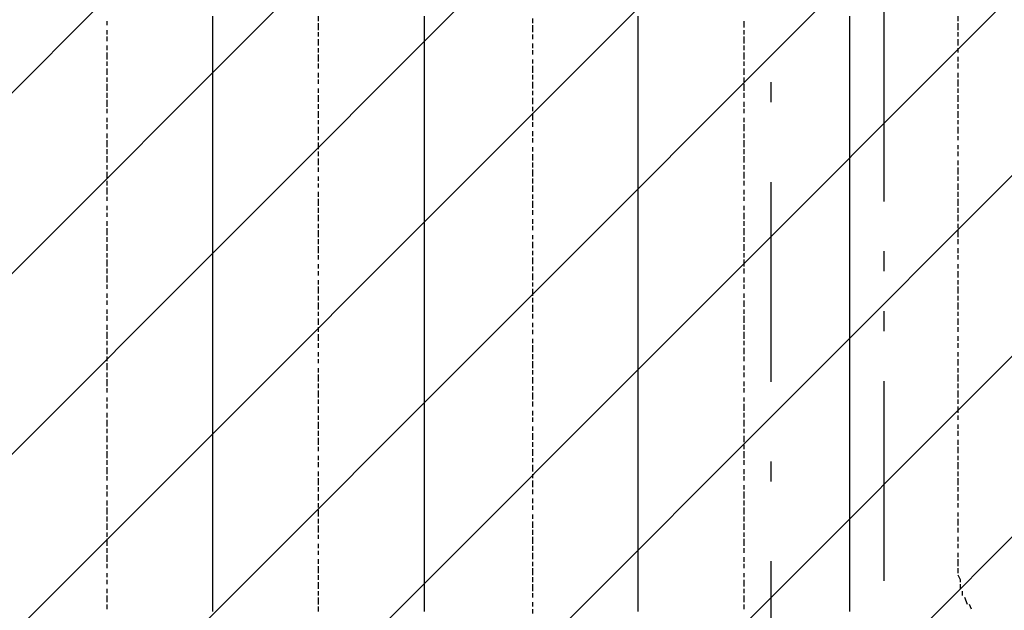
# Model space of a CAD drawing. Extents: x 997 to 109698, y 921 to 94021.
# Tile 594 of 656: x 25072 to 26924, y 52842 to 53951. Entities that reach past the tile are written whole.
import ezdxf

# ---------------------------------------------------------------- set-up
doc = ezdxf.new("R2010")
doc.units = 0
doc.header["$MEASUREMENT"] = 0
for name, color, linetype in [('12', 7, 'CONTINUOUS'), ('28', 7, 'CONTINUOUS'), ('40', 7, 'CONTINUOUS')]:
    doc.layers.add(name, color=color, linetype=linetype)

msp = doc.modelspace()

# ---------------------------------------------------------------- linework, layer by layer
at = {"layer": '12', "color": 1}
for p, q in [((25236.630503, 53940.563401), (25236.630503, 53948.563401)), ((25634.630503, 53948.563401), (25634.630503, 53957.563401)), ((25634.630503, 53931.563401), (25634.630503, 53944.563401)), ((26037.630503, 53944.563401), (26037.630503, 53953.563401)), ((26434.630503, 53936.563401), (26434.630503, 53948.563401)), ((26837.630503, 53948.563401), (26837.630503, 53957.563401)), ((26837.630503, 53931.563401), (26837.630503, 53944.563401)), ((25236.630503, 53923.563401), (25236.630503, 53931.563401)), ((25634.630503, 53919.563401), (25634.630503, 53927.563401)), ((26037.630503, 53927.563401), (26037.630503, 53940.563401)), ((26037.630503, 53914.563401), (26037.630503, 53923.563401)), ((26434.630503, 53923.563401), (26434.630503, 53931.563401)), ((26837.630503, 53919.563401), (26837.630503, 53927.563401)), ((25236.630503, 53910.563401), (25236.630503, 53919.563401)), ((25634.630503, 53902.563401), (25634.630503, 53914.563401)), ((26037.630503, 53897.563401), (26037.630503, 53906.563401)), ((26434.630503, 53906.563401), (26434.630503, 53919.563401)), ((26837.630503, 53902.563401), (26837.630503, 53914.563401)), ((25236.630503, 53893.563401), (25236.630503, 53902.563401)), ((25236.630503, 53876.563401), (25236.630503, 53889.563401)), ((25634.630503, 53889.563401), (25634.630503, 53897.563401)), ((26037.630503, 53885.563401), (26037.630503, 53893.563401)), ((26434.630503, 53893.563401), (26434.630503, 53902.563401)), ((26434.630503, 53876.563401), (26434.630503, 53889.563401)), ((26837.630503, 53889.563401), (26837.630503, 53897.563401)), ((25236.630503, 53864.563401), (25236.630503, 53872.563401)), ((25634.630503, 53872.563401), (25634.630503, 53885.563401)), ((25634.630503, 53859.563401), (25634.630503, 53868.563401)), ((26037.630503, 53868.563401), (26037.630503, 53876.563401)), ((26434.630503, 53864.563401), (26434.630503, 53872.563401)), ((26837.630503, 53872.563401), (26837.630503, 53881.563401)), ((26837.630503, 53859.563401), (26837.630503, 53868.563401)), ((25236.630503, 53847.563401), (25236.630503, 53859.563401)), ((25634.630503, 53842.563401), (25634.630503, 53851.563401)), ((26037.630503, 53851.563401), (26037.630503, 53864.563401)), ((26434.630503, 53847.563401), (26434.630503, 53859.563401)), ((26837.630503, 53842.563401), (26837.630503, 53851.563401)), ((25236.630503, 53834.563401), (25236.630503, 53842.563401)), ((25236.630503, 53817.563401), (25236.630503, 53830.563401)), ((25634.630503, 53830.563401), (25634.630503, 53838.563401)), ((26037.630503, 53838.563401), (26037.630503, 53847.563401)), ((26037.630503, 53821.563401), (26037.630503, 53834.563401)), ((26434.630503, 53834.563401), (26434.630503, 53842.563401)), ((26434.630503, 53817.563401), (26434.630503, 53830.563401)), ((26837.630503, 53825.563401), (26837.630503, 53838.563401)), ((25236.630503, 53804.563401), (25236.630503, 53813.563401)), ((25634.630503, 53813.563401), (25634.630503, 53821.563401)), ((26037.630503, 53809.563401), (26037.630503, 53817.563401)), ((26434.630503, 53804.563401), (26434.630503, 53813.563401)), ((26837.630503, 53813.563401), (26837.630503, 53821.563401)), ((25236.630503, 53787.563401), (25236.630503, 53800.563401)), ((25634.630503, 53796.563401), (25634.630503, 53809.563401)), ((26037.630503, 53792.563401), (26037.630503, 53804.563401)), ((26434.630503, 53787.563401), (26434.630503, 53796.563401)), ((26837.630503, 53796.563401), (26837.630503, 53809.563401)), ((25236.630503, 53775.563401), (25236.630503, 53783.563401)), ((25634.630503, 53783.563401), (25634.630503, 53792.563401)), ((25634.630503, 53766.563401), (25634.630503, 53779.563401)), ((26037.630503, 53779.563401), (26037.630503, 53787.563401)), ((26037.630503, 53762.563401), (26037.630503, 53775.563401)), ((26434.630503, 53775.563401), (26434.630503, 53783.563401)), ((26837.630503, 53783.563401), (26837.630503, 53792.563401)), ((26837.630503, 53766.563401), (26837.630503, 53779.563401)), ((25236.630503, 53758.563401), (25236.630503, 53766.563401)), ((25634.630503, 53754.563401), (25634.630503, 53762.563401)), ((26037.630503, 53749.563401), (26037.630503, 53758.563401)), ((26434.630503, 53758.563401), (26434.630503, 53766.563401)), ((26837.630503, 53754.563401), (26837.630503, 53762.563401)), ((25236.630503, 53745.563401), (25236.630503, 53754.563401)), ((25634.630503, 53737.563401), (25634.630503, 53749.563401)), ((26037.630503, 53732.563401), (26037.630503, 53741.563401)), ((26434.630503, 53741.563401), (26434.630503, 53754.563401)), ((26837.630503, 53737.563401), (26837.630503, 53749.563401)), ((25236.630503, 53728.563401), (25236.630503, 53737.563401)), ((25236.630503, 53711.563401), (25236.630503, 53724.563401)), ((25634.630503, 53724.563401), (25634.630503, 53732.563401)), ((25634.630503, 53707.563401), (25634.630503, 53720.563401)), ((26037.630503, 53720.563401), (26037.630503, 53728.563401)), ((26434.630503, 53728.563401), (26434.630503, 53737.563401)), ((26434.630503, 53711.563401), (26434.630503, 53724.563401)), ((26837.630503, 53724.563401), (26837.630503, 53732.563401)), ((25236.630503, 53698.563401), (25236.630503, 53707.563401)), ((25634.630503, 53694.563401), (25634.630503, 53703.563401)), ((26037.630503, 53703.563401), (26037.630503, 53711.563401)), ((26434.630503, 53698.563401), (26434.630503, 53707.563401)), ((26837.630503, 53707.563401), (26837.630503, 53715.563401)), ((26837.630503, 53694.563401), (26837.630503, 53703.563401)), ((25236.630503, 53682.563401), (25236.630503, 53694.563401)), ((25634.630503, 53677.563401), (25634.630503, 53690.563401)), ((26037.630503, 53686.563401), (26037.630503, 53698.563401)), ((26037.630503, 53673.563401), (26037.630503, 53682.563401)), ((26434.630503, 53682.563401), (26434.630503, 53694.563401)), ((26837.630503, 53677.563401), (26837.630503, 53686.563401)), ((25236.630503, 53669.563401), (25236.630503, 53677.563401)), ((25236.630503, 53652.563401), (25236.630503, 53665.563401)), ((25634.630503, 53665.563401), (25634.630503, 53673.563401)), ((26037.630503, 53656.563401), (26037.630503, 53669.563401)), ((26434.630503, 53669.563401), (26434.630503, 53677.563401)), ((26434.630503, 53652.563401), (26434.630503, 53665.563401)), ((26837.630503, 53660.563401), (26837.630503, 53673.563401)), ((25236.630503, 53639.563401), (25236.630503, 53648.563401)), ((25634.630503, 53648.563401), (25634.630503, 53656.563401)), ((26037.630503, 53643.563401), (26037.630503, 53652.563401)), ((26434.630503, 53639.563401), (26434.630503, 53648.563401)), ((26837.630503, 53648.563401), (26837.630503, 53656.563401)), ((25236.630503, 53622.563401), (25236.630503, 53635.563401)), ((25634.630503, 53635.563401), (25634.630503, 53643.563401)), ((25634.630503, 53618.563401), (25634.630503, 53627.563401)), ((26037.630503, 53627.563401), (26037.630503, 53639.563401)), ((26434.630503, 53622.563401), (26434.630503, 53631.563401)), ((26837.630503, 53631.563401), (26837.630503, 53643.563401)), ((26837.630503, 53618.563401), (26837.630503, 53627.563401)), ((25236.630503, 53610.563401), (25236.630503, 53618.563401)), ((25634.630503, 53601.563401), (25634.630503, 53614.563401)), ((26037.630503, 53614.563401), (26037.630503, 53622.563401)), ((26037.630503, 53597.563401), (26037.630503, 53610.563401)), ((26434.630503, 53610.563401), (26434.630503, 53618.563401)), ((26837.630503, 53601.563401), (26837.630503, 53614.563401)), ((25236.630503, 53593.563401), (25236.630503, 53601.563401)), ((25634.630503, 53588.563401), (25634.630503, 53597.563401)), ((26037.630503, 53584.563401), (26037.630503, 53593.563401)), ((26434.630503, 53593.563401), (26434.630503, 53601.563401)), ((26837.630503, 53588.563401), (26837.630503, 53597.563401)), ((25236.630503, 53580.563401), (25236.630503, 53588.563401)), ((25236.630503, 53563.563401), (25236.630503, 53572.563401)), ((25634.630503, 53572.563401), (25634.630503, 53584.563401)), ((26037.630503, 53567.563401), (26037.630503, 53576.563401)), ((26434.630503, 53576.563401), (26434.630503, 53588.563401)), ((26434.630503, 53563.563401), (26434.630503, 53572.563401)), ((26837.630503, 53572.563401), (26837.630503, 53584.563401)), ((25236.630503, 53546.563401), (25236.630503, 53559.563401)), ((25634.630503, 53559.563401), (25634.630503, 53567.563401)), ((25634.630503, 53542.563401), (25634.630503, 53555.563401)), ((26037.630503, 53555.563401), (26037.630503, 53563.563401)), ((26434.630503, 53546.563401), (26434.630503, 53559.563401)), ((26837.630503, 53559.563401), (26837.630503, 53567.563401)), ((26837.630503, 53542.563401), (26837.630503, 53555.563401)), ((25236.630503, 53533.563401), (25236.630503, 53542.563401)), ((25634.630503, 53529.563401), (25634.630503, 53538.563401)), ((26037.630503, 53538.563401), (26037.630503, 53546.563401)), ((26434.630503, 53533.563401), (26434.630503, 53542.563401)), ((26837.630503, 53529.563401), (26837.630503, 53538.563401)), ((25236.630503, 53516.563401), (25236.630503, 53529.563401)), ((25634.630503, 53512.563401), (25634.630503, 53525.563401)), ((26037.630503, 53521.563401), (26037.630503, 53533.563401)), ((26037.630503, 53508.563401), (26037.630503, 53516.563401)), ((26434.630503, 53516.563401), (26434.630503, 53529.563401)), ((26837.630503, 53512.563401), (26837.630503, 53521.563401)), ((25236.630503, 53504.563401), (25236.630503, 53512.563401)), ((25236.630503, 53487.563401), (25236.630503, 53500.563401)), ((25634.630503, 53500.563401), (25634.630503, 53508.563401)), ((26037.630503, 53491.563401), (26037.630503, 53504.563401)), ((26434.630503, 53504.563401), (26434.630503, 53512.563401)), ((26434.630503, 53487.563401), (26434.630503, 53500.563401)), ((26837.630503, 53500.563401), (26837.630503, 53508.563401)), ((25236.630503, 53474.563401), (25236.630503, 53483.563401)), ((25634.630503, 53483.563401), (25634.630503, 53491.563401)), ((25634.630503, 53470.563401), (25634.630503, 53478.563401)), ((26037.630503, 53478.563401), (26037.630503, 53487.563401)), ((26434.630503, 53474.563401), (26434.630503, 53483.563401)), ((26837.630503, 53483.563401), (26837.630503, 53491.563401)), ((26837.630503, 53466.563401), (26837.630503, 53478.563401)), ((25236.630503, 53457.563401), (25236.630503, 53470.563401)), ((25634.630503, 53453.563401), (25634.630503, 53461.563401)), ((26037.630503, 53461.563401), (26037.630503, 53474.563401)), ((26434.630503, 53457.563401), (26434.630503, 53466.563401)), ((26837.630503, 53453.563401), (26837.630503, 53461.563401)), ((25236.630503, 53445.563401), (25236.630503, 53453.563401)), ((25634.630503, 53436.563401), (25634.630503, 53449.563401)), ((26037.630503, 53449.563401), (26037.630503, 53457.563401)), ((26037.630503, 53432.563401), (26037.630503, 53445.563401)), ((26434.630503, 53445.563401), (26434.630503, 53453.563401)), ((26837.630503, 53436.563401), (26837.630503, 53449.563401)), ((25236.630503, 53428.563401), (25236.630503, 53436.563401)), ((25236.630503, 53415.563401), (25236.630503, 53423.563401)), ((25634.630503, 53423.563401), (25634.630503, 53432.563401)), ((26037.630503, 53419.563401), (26037.630503, 53428.563401)), ((26434.630503, 53428.563401), (26434.630503, 53436.563401)), ((26434.630503, 53411.563401), (26434.630503, 53423.563401)), ((26837.630503, 53423.563401), (26837.630503, 53432.563401)), ((25236.630503, 53398.563401), (25236.630503, 53406.563401)), ((25634.630503, 53406.563401), (25634.630503, 53419.563401)), ((26037.630503, 53402.563401), (26037.630503, 53415.563401)), ((26434.630503, 53398.563401), (26434.630503, 53406.563401)), ((26837.630503, 53406.563401), (26837.630503, 53419.563401)), ((25236.630503, 53385.563401), (25236.630503, 53394.563401)), ((25634.630503, 53394.563401), (25634.630503, 53402.563401)), ((25634.630503, 53377.563401), (25634.630503, 53389.563401)), ((26037.630503, 53389.563401), (26037.630503, 53398.563401)), ((26434.630503, 53381.563401), (26434.630503, 53394.563401)), ((26837.630503, 53394.563401), (26837.630503, 53402.563401)), ((26837.630503, 53377.563401), (26837.630503, 53389.563401)), ((25236.630503, 53368.563401), (25236.630503, 53377.563401)), ((25634.630503, 53364.563401), (25634.630503, 53373.563401)), ((26037.630503, 53373.563401), (26037.630503, 53381.563401)), ((26037.630503, 53360.563401), (26037.630503, 53368.563401)), ((26434.630503, 53368.563401), (26434.630503, 53377.563401)), ((26837.630503, 53364.563401), (26837.630503, 53373.563401)), ((25236.630503, 53351.563401), (25236.630503, 53364.563401)), ((25634.630503, 53347.563401), (25634.630503, 53360.563401)), ((26037.630503, 53343.563401), (26037.630503, 53351.563401)), ((26434.630503, 53351.563401), (26434.630503, 53364.563401)), ((26837.630503, 53347.563401), (26837.630503, 53356.563401)), ((25236.630503, 53339.563401), (25236.630503, 53347.563401)), ((25236.630503, 53322.563401), (25236.630503, 53334.563401)), ((25634.630503, 53334.563401), (25634.630503, 53343.563401)), ((26037.630503, 53326.563401), (26037.630503, 53339.563401)), ((26434.630503, 53339.563401), (26434.630503, 53347.563401)), ((26434.630503, 53322.563401), (26434.630503, 53334.563401)), ((26837.630503, 53334.563401), (26837.630503, 53343.563401)), ((25236.630503, 53309.563401), (25236.630503, 53318.563401)), ((25634.630503, 53318.563401), (25634.630503, 53326.563401)), ((25634.630503, 53305.563401), (25634.630503, 53313.563401)), ((26037.630503, 53313.563401), (26037.630503, 53322.563401)), ((26434.630503, 53309.563401), (26434.630503, 53318.563401)), ((26837.630503, 53318.563401), (26837.630503, 53326.563401)), ((26837.630503, 53301.563401), (26837.630503, 53313.563401)), ((25236.630503, 53292.563401), (25236.630503, 53305.563401)), ((25634.630503, 53288.563401), (25634.630503, 53296.563401)), ((26037.630503, 53296.563401), (26037.630503, 53309.563401)), ((26434.630503, 53292.563401), (26434.630503, 53301.563401)), ((26837.630503, 53288.563401), (26837.630503, 53296.563401)), ((25236.630503, 53279.563401), (25236.630503, 53288.563401)), ((25236.630503, 53262.563401), (25236.630503, 53275.563401)), ((25634.630503, 53271.563401), (25634.630503, 53284.563401)), ((26037.630503, 53284.563401), (26037.630503, 53292.563401)), ((26037.630503, 53267.563401), (26037.630503, 53279.563401)), ((26434.630503, 53279.563401), (26434.630503, 53288.563401)), ((26837.630503, 53271.563401), (26837.630503, 53284.563401)), ((25236.630503, 53250.563401), (25236.630503, 53258.563401)), ((25634.630503, 53258.563401), (25634.630503, 53267.563401)), ((26037.630503, 53254.563401), (26037.630503, 53262.563401)), ((26434.630503, 53262.563401), (26434.630503, 53271.563401)), ((26434.630503, 53250.563401), (26434.630503, 53258.563401)), ((26837.630503, 53258.563401), (26837.630503, 53267.563401)), ((25236.630503, 53233.563401), (25236.630503, 53241.563401)), ((25634.630503, 53241.563401), (25634.630503, 53254.563401)), ((26037.630503, 53237.563401), (26037.630503, 53250.563401)), ((26434.630503, 53233.563401), (26434.630503, 53241.563401)), ((26837.630503, 53241.563401), (26837.630503, 53254.563401)), ((25236.630503, 53220.563401), (25236.630503, 53229.563401)), ((25634.630503, 53229.563401), (25634.630503, 53237.563401)), ((25634.630503, 53212.563401), (25634.630503, 53224.563401)), ((26037.630503, 53224.563401), (26037.630503, 53233.563401)), ((26434.630503, 53216.563401), (26434.630503, 53229.563401)), ((26837.630503, 53229.563401), (26837.630503, 53237.563401)), ((26837.630503, 53212.563401), (26837.630503, 53224.563401)), ((25236.630503, 53203.563401), (25236.630503, 53212.563401)), ((25634.630503, 53199.563401), (25634.630503, 53207.563401)), ((26037.630503, 53207.563401), (26037.630503, 53216.563401)), ((26037.630503, 53195.563401), (26037.630503, 53203.563401)), ((26434.630503, 53203.563401), (26434.630503, 53212.563401)), ((26837.630503, 53199.563401), (26837.630503, 53207.563401)), ((25236.630503, 53186.563401), (25236.630503, 53199.563401)), ((25236.630503, 53174.563401), (25236.630503, 53182.563401)), ((25634.630503, 53182.563401), (25634.630503, 53195.563401)), ((26037.630503, 53178.563401), (26037.630503, 53186.563401)), ((26434.630503, 53186.563401), (26434.630503, 53199.563401)), ((26434.630503, 53174.563401), (26434.630503, 53182.563401)), ((26837.630503, 53182.563401), (26837.630503, 53190.563401)), ((25236.630503, 53157.563401), (25236.630503, 53169.563401)), ((25634.630503, 53169.563401), (25634.630503, 53178.563401)), ((25634.630503, 53152.563401), (25634.630503, 53165.563401)), ((26037.630503, 53161.563401), (26037.630503, 53174.563401)), ((26434.630503, 53157.563401), (26434.630503, 53169.563401)), ((26837.630503, 53169.563401), (26837.630503, 53178.563401)), ((25236.630503, 53144.563401), (25236.630503, 53152.563401)), ((25634.630503, 53140.563401), (25634.630503, 53148.563401)), ((26037.630503, 53148.563401), (26037.630503, 53157.563401)), ((26434.630503, 53144.563401), (26434.630503, 53152.563401)), ((26837.630503, 53152.563401), (26837.630503, 53161.563401)), ((26837.630503, 53136.563401), (26837.630503, 53148.563401)), ((25236.630503, 53127.563401), (25236.630503, 53140.563401)), ((25634.630503, 53123.563401), (25634.630503, 53131.563401)), ((26037.630503, 53131.563401), (26037.630503, 53144.563401)), ((26037.630503, 53119.563401), (26037.630503, 53127.563401)), ((26434.630503, 53127.563401), (26434.630503, 53140.563401)), ((26837.630503, 53123.563401), (26837.630503, 53131.563401)), ((25236.630503, 53114.563401), (25236.630503, 53123.563401)), ((25236.630503, 53097.563401), (25236.630503, 53110.563401)), ((25634.630503, 53110.563401), (25634.630503, 53119.563401)), ((26037.630503, 53102.563401), (26037.630503, 53114.563401)), ((26434.630503, 53114.563401), (26434.630503, 53123.563401)), ((26837.630503, 53106.563401), (26837.630503, 53119.563401)), ((25236.630503, 53085.563401), (25236.630503, 53093.563401)), ((25634.630503, 53093.563401), (25634.630503, 53102.563401)), ((26037.630503, 53089.563401), (26037.630503, 53097.563401)), ((26434.630503, 53097.563401), (26434.630503, 53106.563401)), ((26434.630503, 53085.563401), (26434.630503, 53093.563401)), ((26837.630503, 53093.563401), (26837.630503, 53102.563401)), ((25236.630503, 53068.563401), (25236.630503, 53076.563401)), ((25634.630503, 53076.563401), (25634.630503, 53089.563401)), ((25634.630503, 53064.563401), (25634.630503, 53072.563401)), ((26037.630503, 53072.563401), (26037.630503, 53085.563401)), ((26434.630503, 53068.563401), (26434.630503, 53076.563401)), ((26837.630503, 53076.563401), (26837.630503, 53089.563401)), ((26837.630503, 53064.563401), (26837.630503, 53072.563401)), ((25236.630503, 53055.563401), (25236.630503, 53064.563401)), ((25634.630503, 53047.563401), (25634.630503, 53059.563401)), ((26037.630503, 53059.563401), (26037.630503, 53068.563401)), ((26434.630503, 53051.563401), (26434.630503, 53064.563401)), ((26837.630503, 53047.563401), (26837.630503, 53059.563401)), ((25236.630503, 53038.563401), (25236.630503, 53047.563401)), ((25236.630503, 53021.563401), (25236.630503, 53034.563401)), ((25634.630503, 53034.563401), (25634.630503, 53042.563401)), ((26037.630503, 53042.563401), (26037.630503, 53051.563401)), ((26037.630503, 53030.563401), (26037.630503, 53038.563401)), ((26434.630503, 53038.563401), (26434.630503, 53047.563401)), ((26434.630503, 53021.563401), (26434.630503, 53034.563401)), ((26837.630503, 53034.563401), (26837.630503, 53042.563401)), ((25236.630503, 53008.563401), (25236.630503, 53017.563401)), ((25634.630503, 53017.563401), (25634.630503, 53030.563401)), ((26037.630503, 53013.563401), (26037.630503, 53021.563401)), ((26434.630503, 53008.563401), (26434.630503, 53017.563401)), ((26837.630503, 53021.563401), (26837.630503, 53025.563401)), ((26837.630503, 53017.563401), (26837.630503, 53021.563401)), ((25236.630503, 52992.563401), (25236.630503, 53004.563401)), ((25634.630503, 53004.563401), (25634.630503, 53013.563401)), ((25634.630503, 52987.563401), (25634.630503, 53000.563401)), ((26037.630503, 52996.563401), (26037.630503, 53008.563401)), ((26434.630503, 52992.563401), (26434.630503, 53004.563401)), ((26837.630503, 53000.563401), (26837.630503, 53013.563401)), ((25236.630503, 52979.563401), (25236.630503, 52987.563401)), ((25634.630503, 52975.563401), (25634.630503, 52983.563401)), ((26037.630503, 52983.563401), (26037.630503, 52992.563401)), ((26037.630503, 52966.563401), (26037.630503, 52979.563401)), ((26434.630503, 52979.563401), (26434.630503, 52987.563401)), ((26837.630503, 52987.563401), (26837.630503, 52996.563401)), ((26837.630503, 52970.563401), (26837.630503, 52979.563401)), ((25236.630503, 52962.563401), (25236.630503, 52975.563401)), ((25634.630503, 52958.563401), (25634.630503, 52966.563401)), ((26037.630503, 52953.563401), (26037.630503, 52962.563401)), ((26434.630503, 52962.563401), (26434.630503, 52975.563401)), ((26837.630503, 52958.563401), (26837.630503, 52966.563401)), ((25236.630503, 52949.563401), (25236.630503, 52958.563401)), ((25236.630503, 52932.563401), (25236.630503, 52945.563401)), ((25634.630503, 52945.563401), (25634.630503, 52953.563401)), ((26037.630503, 52937.563401), (26037.630503, 52949.563401)), ((26434.630503, 52949.563401), (26434.630503, 52958.563401)), ((26434.630503, 52932.563401), (26434.630503, 52941.563401)), ((26837.630503, 52941.563401), (26837.630503, 52949.563401)), ((25236.630503, 52920.563401), (25236.630503, 52928.563401)), ((25634.630503, 52928.563401), (25634.630503, 52937.563401)), ((25634.630503, 52911.563401), (25634.630503, 52924.563401)), ((26037.630503, 52924.563401), (26037.630503, 52932.563401)), ((26434.630503, 52920.563401), (26434.630503, 52928.563401)), ((26837.630503, 52924.563401), (26837.630503, 52937.563401)), ((25236.630503, 52903.563401), (25236.630503, 52911.563401)), ((25634.630503, 52898.563401), (25634.630503, 52907.563401)), ((26037.630503, 52907.563401), (26037.630503, 52920.563401)), ((26434.630503, 52903.563401), (26434.630503, 52911.563401)), ((26837.630503, 52911.563401), (26837.630503, 52920.563401)), ((25236.630503, 52890.563401), (25236.630503, 52898.563401)), ((25634.630503, 52881.563401), (25634.630503, 52894.563401)), ((26037.630503, 52894.563401), (26037.630503, 52903.563401)), ((26037.630503, 52877.563401), (26037.630503, 52890.563401)), ((26434.630503, 52886.563401), (26434.630503, 52898.563401)), ((26841.630503, 52881.563401), (26841.630503, 52890.563401)), ((25236.630503, 52873.563401), (25236.630503, 52881.563401)), ((25236.630503, 52856.563401), (25236.630503, 52869.563401)), ((25634.630503, 52869.563401), (25634.630503, 52877.563401)), ((26037.630503, 52865.563401), (26037.630503, 52873.563401)), ((26434.630503, 52873.563401), (26434.630503, 52881.563401)), ((26434.630503, 52856.563401), (26434.630503, 52869.563401)), ((26845.630503, 52869.563401), (26845.630503, 52877.563401)), ((25236.630503, 52843.563401), (25236.630503, 52852.563401)), ((25634.630503, 52852.563401), (25634.630503, 52865.563401)), ((26037.630503, 52848.563401), (26037.630503, 52856.563401)), ((26434.630503, 52843.563401), (26434.630503, 52852.563401)), ((26854.630503, 52852.563401), (26849.630503, 52865.563401)), ((26862.630503, 52843.563401), (26858.630503, 52852.563401)), ((25634.630503, 52839.563401), (25634.630503, 52848.563401)), ((26037.630503, 52835.563401), (26037.630503, 52843.563401))]:
    msp.add_line(p, q, dxfattribs=at)
at = {"layer": '12', "color": 5}
for p, q in [((25435.630503, 53948.563401), (25435.630503, 53957.563401)), ((25435.630503, 53940.563401), (25435.630503, 53948.563401)), ((25833.630503, 53948.563401), (25833.630503, 53957.563401)), ((25833.630503, 53940.563401), (25833.630503, 53948.563401)), ((26235.630503, 53948.563401), (26235.630503, 53957.563401)), ((26235.630503, 53940.563401), (26235.630503, 53948.563401)), ((26633.630503, 53948.563401), (26633.630503, 53957.563401)), ((26633.630503, 53936.563401), (26633.630503, 53948.563401)), ((25435.630503, 53927.563401), (25435.630503, 53940.563401)), ((25435.630503, 53919.563401), (25435.630503, 53927.563401)), ((25833.630503, 53927.563401), (25833.630503, 53940.563401)), ((25833.630503, 53919.563401), (25833.630503, 53927.563401)), ((26235.630503, 53927.563401), (26235.630503, 53940.563401)), ((26235.630503, 53919.563401), (26235.630503, 53927.563401)), ((26633.630503, 53927.563401), (26633.630503, 53936.563401)), ((26633.630503, 53919.563401), (26633.630503, 53927.563401)), ((25435.630503, 53906.563401), (25435.630503, 53919.563401)), ((25435.630503, 53897.563401), (25435.630503, 53906.563401)), ((25833.630503, 53906.563401), (25833.630503, 53919.563401)), ((25833.630503, 53897.563401), (25833.630503, 53906.563401)), ((26235.630503, 53906.563401), (26235.630503, 53919.563401)), ((26235.630503, 53897.563401), (26235.630503, 53906.563401)), ((26633.630503, 53906.563401), (26633.630503, 53919.563401)), ((26633.630503, 53897.563401), (26633.630503, 53906.563401)), ((25435.630503, 53889.563401), (25435.630503, 53897.563401)), ((25435.630503, 53876.563401), (25435.630503, 53889.563401)), ((25833.630503, 53889.563401), (25833.630503, 53897.563401)), ((25833.630503, 53876.563401), (25833.630503, 53889.563401)), ((26235.630503, 53889.563401), (26235.630503, 53897.563401)), ((26235.630503, 53876.563401), (26235.630503, 53889.563401)), ((26633.630503, 53889.563401), (26633.630503, 53897.563401)), ((26633.630503, 53876.563401), (26633.630503, 53889.563401)), ((25435.630503, 53868.563401), (25435.630503, 53876.563401)), ((25435.630503, 53859.563401), (25435.630503, 53868.563401)), ((25833.630503, 53868.563401), (25833.630503, 53876.563401)), ((25833.630503, 53859.563401), (25833.630503, 53868.563401)), ((26235.630503, 53868.563401), (26235.630503, 53876.563401)), ((26235.630503, 53859.563401), (26235.630503, 53868.563401)), ((26633.630503, 53868.563401), (26633.630503, 53876.563401)), ((26633.630503, 53859.563401), (26633.630503, 53868.563401)), ((25435.630503, 53847.563401), (25435.630503, 53859.563401)), ((25833.630503, 53847.563401), (25833.630503, 53859.563401)), ((26235.630503, 53847.563401), (26235.630503, 53859.563401)), ((26633.630503, 53847.563401), (26633.630503, 53859.563401)), ((25435.630503, 53838.563401), (25435.630503, 53847.563401)), ((25435.630503, 53830.563401), (25435.630503, 53838.563401)), ((25435.630503, 53817.563401), (25435.630503, 53830.563401)), ((25833.630503, 53838.563401), (25833.630503, 53847.563401)), ((25833.630503, 53830.563401), (25833.630503, 53838.563401)), ((25833.630503, 53817.563401), (25833.630503, 53830.563401)), ((26235.630503, 53838.563401), (26235.630503, 53847.563401)), ((26235.630503, 53830.563401), (26235.630503, 53838.563401)), ((26235.630503, 53817.563401), (26235.630503, 53830.563401)), ((26633.630503, 53838.563401), (26633.630503, 53847.563401)), ((26633.630503, 53825.563401), (26633.630503, 53838.563401)), ((25435.630503, 53809.563401), (25435.630503, 53817.563401)), ((25833.630503, 53809.563401), (25833.630503, 53817.563401)), ((26235.630503, 53809.563401), (26235.630503, 53817.563401)), ((26633.630503, 53817.563401), (26633.630503, 53825.563401)), ((26633.630503, 53809.563401), (26633.630503, 53817.563401)), ((25435.630503, 53800.563401), (25435.630503, 53809.563401)), ((25435.630503, 53787.563401), (25435.630503, 53800.563401)), ((25833.630503, 53796.563401), (25833.630503, 53809.563401)), ((25833.630503, 53787.563401), (25833.630503, 53796.563401)), ((26235.630503, 53796.563401), (26235.630503, 53809.563401)), ((26235.630503, 53787.563401), (26235.630503, 53796.563401)), ((26633.630503, 53796.563401), (26633.630503, 53809.563401)), ((26633.630503, 53787.563401), (26633.630503, 53796.563401)), ((25435.630503, 53779.563401), (25435.630503, 53787.563401)), ((25435.630503, 53766.563401), (25435.630503, 53779.563401)), ((25833.630503, 53779.563401), (25833.630503, 53787.563401)), ((25833.630503, 53766.563401), (25833.630503, 53779.563401)), ((26235.630503, 53779.563401), (26235.630503, 53787.563401)), ((26235.630503, 53766.563401), (26235.630503, 53779.563401)), ((26633.630503, 53779.563401), (26633.630503, 53787.563401)), ((26633.630503, 53766.563401), (26633.630503, 53779.563401)), ((25435.630503, 53758.563401), (25435.630503, 53766.563401)), ((25435.630503, 53749.563401), (25435.630503, 53758.563401)), ((25833.630503, 53758.563401), (25833.630503, 53766.563401)), ((25833.630503, 53749.563401), (25833.630503, 53758.563401)), ((26235.630503, 53758.563401), (26235.630503, 53766.563401)), ((26235.630503, 53749.563401), (26235.630503, 53758.563401)), ((26633.630503, 53758.563401), (26633.630503, 53766.563401)), ((26633.630503, 53749.563401), (26633.630503, 53758.563401)), ((25435.630503, 53737.563401), (25435.630503, 53749.563401)), ((25833.630503, 53737.563401), (25833.630503, 53749.563401)), ((26235.630503, 53737.563401), (26235.630503, 53749.563401)), ((26633.630503, 53737.563401), (26633.630503, 53749.563401)), ((25435.630503, 53728.563401), (25435.630503, 53737.563401)), ((25435.630503, 53720.563401), (25435.630503, 53728.563401)), ((25435.630503, 53707.563401), (25435.630503, 53720.563401)), ((25833.630503, 53728.563401), (25833.630503, 53737.563401)), ((25833.630503, 53720.563401), (25833.630503, 53728.563401)), ((25833.630503, 53707.563401), (25833.630503, 53720.563401)), ((26235.630503, 53728.563401), (26235.630503, 53737.563401)), ((26235.630503, 53720.563401), (26235.630503, 53728.563401)), ((26235.630503, 53707.563401), (26235.630503, 53720.563401)), ((26633.630503, 53728.563401), (26633.630503, 53737.563401)), ((26633.630503, 53715.563401), (26633.630503, 53728.563401)), ((25435.630503, 53698.563401), (25435.630503, 53707.563401)), ((25833.630503, 53698.563401), (25833.630503, 53707.563401)), ((26235.630503, 53698.563401), (26235.630503, 53707.563401)), ((26633.630503, 53707.563401), (26633.630503, 53715.563401)), ((26633.630503, 53698.563401), (26633.630503, 53707.563401)), ((25435.630503, 53690.563401), (25435.630503, 53698.563401)), ((25435.630503, 53677.563401), (25435.630503, 53690.563401)), ((25833.630503, 53686.563401), (25833.630503, 53698.563401)), ((25833.630503, 53677.563401), (25833.630503, 53686.563401)), ((26235.630503, 53686.563401), (26235.630503, 53698.563401)), ((26235.630503, 53677.563401), (26235.630503, 53686.563401)), ((26633.630503, 53686.563401), (26633.630503, 53698.563401)), ((26633.630503, 53677.563401), (26633.630503, 53686.563401)), ((25435.630503, 53669.563401), (25435.630503, 53677.563401)), ((25435.630503, 53656.563401), (25435.630503, 53669.563401)), ((25833.630503, 53669.563401), (25833.630503, 53677.563401)), ((25833.630503, 53656.563401), (25833.630503, 53669.563401)), ((26235.630503, 53669.563401), (26235.630503, 53677.563401)), ((26235.630503, 53656.563401), (26235.630503, 53669.563401)), ((26633.630503, 53669.563401), (26633.630503, 53677.563401)), ((26633.630503, 53656.563401), (26633.630503, 53669.563401)), ((25435.630503, 53648.563401), (25435.630503, 53656.563401)), ((25435.630503, 53639.563401), (25435.630503, 53648.563401)), ((25833.630503, 53648.563401), (25833.630503, 53656.563401)), ((25833.630503, 53639.563401), (25833.630503, 53648.563401)), ((26235.630503, 53648.563401), (26235.630503, 53656.563401)), ((26235.630503, 53639.563401), (26235.630503, 53648.563401)), ((26633.630503, 53648.563401), (26633.630503, 53656.563401)), ((26633.630503, 53639.563401), (26633.630503, 53648.563401)), ((25435.630503, 53627.563401), (25435.630503, 53639.563401)), ((25435.630503, 53618.563401), (25435.630503, 53627.563401)), ((25833.630503, 53627.563401), (25833.630503, 53639.563401)), ((25833.630503, 53618.563401), (25833.630503, 53627.563401)), ((26235.630503, 53627.563401), (26235.630503, 53639.563401)), ((26235.630503, 53618.563401), (26235.630503, 53627.563401)), ((26633.630503, 53627.563401), (26633.630503, 53639.563401)), ((26633.630503, 53618.563401), (26633.630503, 53627.563401)), ((25435.630503, 53610.563401), (25435.630503, 53618.563401)), ((25435.630503, 53597.563401), (25435.630503, 53610.563401)), ((25833.630503, 53610.563401), (25833.630503, 53618.563401)), ((25833.630503, 53597.563401), (25833.630503, 53610.563401)), ((26235.630503, 53610.563401), (26235.630503, 53618.563401)), ((26235.630503, 53597.563401), (26235.630503, 53610.563401)), ((26633.630503, 53610.563401), (26633.630503, 53618.563401)), ((26633.630503, 53597.563401), (26633.630503, 53610.563401)), ((25435.630503, 53588.563401), (25435.630503, 53597.563401)), ((25833.630503, 53588.563401), (25833.630503, 53597.563401)), ((26235.630503, 53588.563401), (26235.630503, 53597.563401)), ((26633.630503, 53588.563401), (26633.630503, 53597.563401)), ((25435.630503, 53580.563401), (25435.630503, 53588.563401)), ((25435.630503, 53567.563401), (25435.630503, 53580.563401)), ((25833.630503, 53580.563401), (25833.630503, 53588.563401)), ((25833.630503, 53567.563401), (25833.630503, 53580.563401)), ((26235.630503, 53576.563401), (26235.630503, 53588.563401)), ((26235.630503, 53567.563401), (26235.630503, 53576.563401)), ((26633.630503, 53576.563401), (26633.630503, 53588.563401)), ((26633.630503, 53567.563401), (26633.630503, 53576.563401)), ((25435.630503, 53559.563401), (25435.630503, 53567.563401)), ((25435.630503, 53546.563401), (25435.630503, 53559.563401)), ((25833.630503, 53559.563401), (25833.630503, 53567.563401)), ((25833.630503, 53546.563401), (25833.630503, 53559.563401)), ((26235.630503, 53559.563401), (26235.630503, 53567.563401)), ((26235.630503, 53546.563401), (26235.630503, 53559.563401)), ((26633.630503, 53559.563401), (26633.630503, 53567.563401)), ((26633.630503, 53546.563401), (26633.630503, 53559.563401)), ((25435.630503, 53538.563401), (25435.630503, 53546.563401)), ((25435.630503, 53529.563401), (25435.630503, 53538.563401)), ((25833.630503, 53538.563401), (25833.630503, 53546.563401)), ((25833.630503, 53529.563401), (25833.630503, 53538.563401)), ((26235.630503, 53538.563401), (26235.630503, 53546.563401)), ((26235.630503, 53529.563401), (26235.630503, 53538.563401)), ((26633.630503, 53538.563401), (26633.630503, 53546.563401)), ((26633.630503, 53529.563401), (26633.630503, 53538.563401)), ((25435.630503, 53516.563401), (25435.630503, 53529.563401)), ((25435.630503, 53508.563401), (25435.630503, 53516.563401)), ((25833.630503, 53516.563401), (25833.630503, 53529.563401)), ((25833.630503, 53508.563401), (25833.630503, 53516.563401)), ((26235.630503, 53516.563401), (26235.630503, 53529.563401)), ((26235.630503, 53508.563401), (26235.630503, 53516.563401)), ((26633.630503, 53516.563401), (26633.630503, 53529.563401)), ((26633.630503, 53508.563401), (26633.630503, 53516.563401)), ((25435.630503, 53500.563401), (25435.630503, 53508.563401)), ((25435.630503, 53487.563401), (25435.630503, 53500.563401)), ((25833.630503, 53500.563401), (25833.630503, 53508.563401)), ((25833.630503, 53487.563401), (25833.630503, 53500.563401)), ((26235.630503, 53500.563401), (26235.630503, 53508.563401)), ((26235.630503, 53487.563401), (26235.630503, 53500.563401)), ((26633.630503, 53500.563401), (26633.630503, 53508.563401)), ((26633.630503, 53487.563401), (26633.630503, 53500.563401)), ((25435.630503, 53478.563401), (25435.630503, 53487.563401)), ((25435.630503, 53470.563401), (25435.630503, 53478.563401)), ((25833.630503, 53478.563401), (25833.630503, 53487.563401)), ((25833.630503, 53470.563401), (25833.630503, 53478.563401)), ((26235.630503, 53478.563401), (26235.630503, 53487.563401)), ((26235.630503, 53466.563401), (26235.630503, 53478.563401)), ((26633.630503, 53478.563401), (26633.630503, 53487.563401)), ((26633.630503, 53466.563401), (26633.630503, 53478.563401)), ((25435.630503, 53457.563401), (25435.630503, 53470.563401)), ((25833.630503, 53457.563401), (25833.630503, 53470.563401)), ((26235.630503, 53457.563401), (26235.630503, 53466.563401)), ((26633.630503, 53457.563401), (26633.630503, 53466.563401)), ((25435.630503, 53449.563401), (25435.630503, 53457.563401)), ((25435.630503, 53436.563401), (25435.630503, 53449.563401)), ((25833.630503, 53449.563401), (25833.630503, 53457.563401)), ((25833.630503, 53436.563401), (25833.630503, 53449.563401)), ((26235.630503, 53449.563401), (26235.630503, 53457.563401)), ((26235.630503, 53436.563401), (26235.630503, 53449.563401)), ((26633.630503, 53449.563401), (26633.630503, 53457.563401)), ((26633.630503, 53436.563401), (26633.630503, 53449.563401)), ((25435.630503, 53428.563401), (25435.630503, 53436.563401)), ((25435.630503, 53419.563401), (25435.630503, 53428.563401)), ((25833.630503, 53428.563401), (25833.630503, 53436.563401)), ((25833.630503, 53419.563401), (25833.630503, 53428.563401)), ((26235.630503, 53428.563401), (26235.630503, 53436.563401)), ((26235.630503, 53419.563401), (26235.630503, 53428.563401)), ((26633.630503, 53428.563401), (26633.630503, 53436.563401)), ((26633.630503, 53419.563401), (26633.630503, 53428.563401)), ((25435.630503, 53406.563401), (25435.630503, 53419.563401)), ((25435.630503, 53398.563401), (25435.630503, 53406.563401)), ((25833.630503, 53406.563401), (25833.630503, 53419.563401)), ((25833.630503, 53398.563401), (25833.630503, 53406.563401)), ((26235.630503, 53406.563401), (26235.630503, 53419.563401)), ((26235.630503, 53398.563401), (26235.630503, 53406.563401)), ((26633.630503, 53406.563401), (26633.630503, 53419.563401)), ((26633.630503, 53398.563401), (26633.630503, 53406.563401)), ((25435.630503, 53389.563401), (25435.630503, 53398.563401)), ((25435.630503, 53377.563401), (25435.630503, 53389.563401)), ((25833.630503, 53389.563401), (25833.630503, 53398.563401)), ((25833.630503, 53377.563401), (25833.630503, 53389.563401)), ((26235.630503, 53389.563401), (26235.630503, 53398.563401)), ((26235.630503, 53377.563401), (26235.630503, 53389.563401)), ((26633.630503, 53389.563401), (26633.630503, 53398.563401)), ((26633.630503, 53377.563401), (26633.630503, 53389.563401)), ((25435.630503, 53368.563401), (25435.630503, 53377.563401)), ((25435.630503, 53360.563401), (25435.630503, 53368.563401)), ((25833.630503, 53368.563401), (25833.630503, 53377.563401)), ((25833.630503, 53360.563401), (25833.630503, 53368.563401)), ((26235.630503, 53368.563401), (26235.630503, 53377.563401)), ((26235.630503, 53360.563401), (26235.630503, 53368.563401)), ((26633.630503, 53368.563401), (26633.630503, 53377.563401)), ((26633.630503, 53356.563401), (26633.630503, 53368.563401)), ((25435.630503, 53347.563401), (25435.630503, 53360.563401)), ((25833.630503, 53347.563401), (25833.630503, 53360.563401)), ((26235.630503, 53347.563401), (26235.630503, 53360.563401)), ((26633.630503, 53347.563401), (26633.630503, 53356.563401)), ((25435.630503, 53339.563401), (25435.630503, 53347.563401)), ((25435.630503, 53326.563401), (25435.630503, 53339.563401)), ((25833.630503, 53339.563401), (25833.630503, 53347.563401)), ((25833.630503, 53326.563401), (25833.630503, 53339.563401)), ((26235.630503, 53339.563401), (26235.630503, 53347.563401)), ((26235.630503, 53326.563401), (26235.630503, 53339.563401)), ((26633.630503, 53339.563401), (26633.630503, 53347.563401)), ((26633.630503, 53326.563401), (26633.630503, 53339.563401)), ((25435.630503, 53318.563401), (25435.630503, 53326.563401)), ((25435.630503, 53309.563401), (25435.630503, 53318.563401)), ((25833.630503, 53318.563401), (25833.630503, 53326.563401)), ((25833.630503, 53309.563401), (25833.630503, 53318.563401)), ((26235.630503, 53318.563401), (26235.630503, 53326.563401)), ((26235.630503, 53309.563401), (26235.630503, 53318.563401)), ((26633.630503, 53318.563401), (26633.630503, 53326.563401)), ((26633.630503, 53309.563401), (26633.630503, 53318.563401)), ((25435.630503, 53296.563401), (25435.630503, 53309.563401)), ((25435.630503, 53288.563401), (25435.630503, 53296.563401)), ((25833.630503, 53296.563401), (25833.630503, 53309.563401)), ((25833.630503, 53288.563401), (25833.630503, 53296.563401)), ((26235.630503, 53296.563401), (26235.630503, 53309.563401)), ((26235.630503, 53288.563401), (26235.630503, 53296.563401)), ((26633.630503, 53296.563401), (26633.630503, 53309.563401)), ((26633.630503, 53288.563401), (26633.630503, 53296.563401)), ((25435.630503, 53279.563401), (25435.630503, 53288.563401)), ((25435.630503, 53267.563401), (25435.630503, 53279.563401)), ((25833.630503, 53279.563401), (25833.630503, 53288.563401)), ((25833.630503, 53267.563401), (25833.630503, 53279.563401)), ((26235.630503, 53279.563401), (26235.630503, 53288.563401)), ((26235.630503, 53267.563401), (26235.630503, 53279.563401)), ((26633.630503, 53279.563401), (26633.630503, 53288.563401)), ((26633.630503, 53267.563401), (26633.630503, 53279.563401)), ((25435.630503, 53258.563401), (25435.630503, 53267.563401)), ((25435.630503, 53250.563401), (25435.630503, 53258.563401)), ((25833.630503, 53258.563401), (25833.630503, 53267.563401)), ((25833.630503, 53250.563401), (25833.630503, 53258.563401)), ((26235.630503, 53258.563401), (26235.630503, 53267.563401)), ((26235.630503, 53250.563401), (26235.630503, 53258.563401)), ((26633.630503, 53258.563401), (26633.630503, 53267.563401)), ((26633.630503, 53246.563401), (26633.630503, 53258.563401)), ((25435.630503, 53237.563401), (25435.630503, 53250.563401)), ((25833.630503, 53237.563401), (25833.630503, 53250.563401)), ((26235.630503, 53237.563401), (26235.630503, 53250.563401)), ((26633.630503, 53237.563401), (26633.630503, 53246.563401)), ((25435.630503, 53229.563401), (25435.630503, 53237.563401)), ((25435.630503, 53220.563401), (25435.630503, 53229.563401)), ((25435.630503, 53207.563401), (25435.630503, 53220.563401)), ((25833.630503, 53229.563401), (25833.630503, 53237.563401)), ((25833.630503, 53216.563401), (25833.630503, 53229.563401)), ((26235.630503, 53229.563401), (26235.630503, 53237.563401)), ((26235.630503, 53216.563401), (26235.630503, 53229.563401)), ((26633.630503, 53229.563401), (26633.630503, 53237.563401)), ((26633.630503, 53216.563401), (26633.630503, 53229.563401)), ((25435.630503, 53199.563401), (25435.630503, 53207.563401)), ((25833.630503, 53207.563401), (25833.630503, 53216.563401)), ((25833.630503, 53199.563401), (25833.630503, 53207.563401)), ((26235.630503, 53207.563401), (26235.630503, 53216.563401)), ((26235.630503, 53199.563401), (26235.630503, 53207.563401)), ((26633.630503, 53207.563401), (26633.630503, 53216.563401)), ((26633.630503, 53199.563401), (26633.630503, 53207.563401)), ((25435.630503, 53186.563401), (25435.630503, 53199.563401)), ((25435.630503, 53178.563401), (25435.630503, 53186.563401)), ((25833.630503, 53186.563401), (25833.630503, 53199.563401)), ((25833.630503, 53178.563401), (25833.630503, 53186.563401)), ((26235.630503, 53186.563401), (26235.630503, 53199.563401)), ((26235.630503, 53178.563401), (26235.630503, 53186.563401)), ((26633.630503, 53186.563401), (26633.630503, 53199.563401)), ((26633.630503, 53178.563401), (26633.630503, 53186.563401)), ((25435.630503, 53169.563401), (25435.630503, 53178.563401)), ((25435.630503, 53157.563401), (25435.630503, 53169.563401)), ((25833.630503, 53169.563401), (25833.630503, 53178.563401)), ((25833.630503, 53157.563401), (25833.630503, 53169.563401)), ((26235.630503, 53169.563401), (26235.630503, 53178.563401)), ((26235.630503, 53157.563401), (26235.630503, 53169.563401)), ((26633.630503, 53169.563401), (26633.630503, 53178.563401)), ((26633.630503, 53157.563401), (26633.630503, 53169.563401)), ((25435.630503, 53148.563401), (25435.630503, 53157.563401)), ((25435.630503, 53140.563401), (25435.630503, 53148.563401)), ((25833.630503, 53148.563401), (25833.630503, 53157.563401)), ((25833.630503, 53140.563401), (25833.630503, 53148.563401)), ((26235.630503, 53148.563401), (26235.630503, 53157.563401)), ((26235.630503, 53140.563401), (26235.630503, 53148.563401)), ((26633.630503, 53148.563401), (26633.630503, 53157.563401)), ((26633.630503, 53136.563401), (26633.630503, 53148.563401)), ((25435.630503, 53127.563401), (25435.630503, 53140.563401)), ((25435.630503, 53119.563401), (25435.630503, 53127.563401)), ((25833.630503, 53127.563401), (25833.630503, 53140.563401)), ((25833.630503, 53119.563401), (25833.630503, 53127.563401)), ((26235.630503, 53127.563401), (26235.630503, 53140.563401)), ((26235.630503, 53119.563401), (26235.630503, 53127.563401)), ((26633.630503, 53127.563401), (26633.630503, 53136.563401)), ((26633.630503, 53119.563401), (26633.630503, 53127.563401)), ((25435.630503, 53110.563401), (25435.630503, 53119.563401)), ((25435.630503, 53097.563401), (25435.630503, 53110.563401)), ((25833.630503, 53106.563401), (25833.630503, 53119.563401)), ((26235.630503, 53106.563401), (26235.630503, 53119.563401)), ((26633.630503, 53106.563401), (26633.630503, 53119.563401)), ((25435.630503, 53089.563401), (25435.630503, 53097.563401)), ((25833.630503, 53097.563401), (25833.630503, 53106.563401)), ((25833.630503, 53089.563401), (25833.630503, 53097.563401)), ((26235.630503, 53097.563401), (26235.630503, 53106.563401)), ((26235.630503, 53089.563401), (26235.630503, 53097.563401)), ((26633.630503, 53097.563401), (26633.630503, 53106.563401)), ((26633.630503, 53089.563401), (26633.630503, 53097.563401)), ((25435.630503, 53076.563401), (25435.630503, 53089.563401)), ((25435.630503, 53068.563401), (25435.630503, 53076.563401)), ((25833.630503, 53076.563401), (25833.630503, 53089.563401)), ((25833.630503, 53068.563401), (25833.630503, 53076.563401)), ((26235.630503, 53076.563401), (26235.630503, 53089.563401)), ((26235.630503, 53068.563401), (26235.630503, 53076.563401)), ((26633.630503, 53076.563401), (26633.630503, 53089.563401)), ((26633.630503, 53068.563401), (26633.630503, 53076.563401)), ((25435.630503, 53059.563401), (25435.630503, 53068.563401)), ((25435.630503, 53047.563401), (25435.630503, 53059.563401)), ((25833.630503, 53059.563401), (25833.630503, 53068.563401)), ((25833.630503, 53047.563401), (25833.630503, 53059.563401)), ((26235.630503, 53059.563401), (26235.630503, 53068.563401)), ((26235.630503, 53047.563401), (26235.630503, 53059.563401)), ((26633.630503, 53059.563401), (26633.630503, 53068.563401)), ((26633.630503, 53047.563401), (26633.630503, 53059.563401)), ((25435.630503, 53038.563401), (25435.630503, 53047.563401)), ((25435.630503, 53030.563401), (25435.630503, 53038.563401)), ((25833.630503, 53038.563401), (25833.630503, 53047.563401)), ((25833.630503, 53030.563401), (25833.630503, 53038.563401)), ((26235.630503, 53038.563401), (26235.630503, 53047.563401)), ((26235.630503, 53030.563401), (26235.630503, 53038.563401)), ((26633.630503, 53038.563401), (26633.630503, 53047.563401)), ((26633.630503, 53030.563401), (26633.630503, 53038.563401)), ((25435.630503, 53017.563401), (25435.630503, 53030.563401)), ((25435.630503, 53008.563401), (25435.630503, 53017.563401)), ((25833.630503, 53017.563401), (25833.630503, 53030.563401)), ((25833.630503, 53008.563401), (25833.630503, 53017.563401)), ((26235.630503, 53017.563401), (26235.630503, 53030.563401)), ((26235.630503, 53008.563401), (26235.630503, 53017.563401)), ((26633.630503, 53017.563401), (26633.630503, 53030.563401)), ((26633.630503, 53008.563401), (26633.630503, 53017.563401)), ((25435.630503, 53000.563401), (25435.630503, 53008.563401)), ((25435.630503, 52987.563401), (25435.630503, 53000.563401)), ((25833.630503, 53000.563401), (25833.630503, 53008.563401)), ((25833.630503, 52987.563401), (25833.630503, 53000.563401)), ((26235.630503, 52996.563401), (26235.630503, 53008.563401)), ((26633.630503, 52996.563401), (26633.630503, 53008.563401)), ((25435.630503, 52979.563401), (25435.630503, 52987.563401)), ((25435.630503, 52966.563401), (25435.630503, 52979.563401)), ((25833.630503, 52979.563401), (25833.630503, 52987.563401)), ((25833.630503, 52966.563401), (25833.630503, 52979.563401)), ((26235.630503, 52987.563401), (26235.630503, 52996.563401)), ((26235.630503, 52979.563401), (26235.630503, 52987.563401)), ((26235.630503, 52966.563401), (26235.630503, 52979.563401)), ((26633.630503, 52987.563401), (26633.630503, 52996.563401)), ((26633.630503, 52979.563401), (26633.630503, 52987.563401)), ((26633.630503, 52966.563401), (26633.630503, 52979.563401)), ((25435.630503, 52958.563401), (25435.630503, 52966.563401)), ((25833.630503, 52958.563401), (25833.630503, 52966.563401)), ((26235.630503, 52958.563401), (26235.630503, 52966.563401)), ((26633.630503, 52958.563401), (26633.630503, 52966.563401)), ((25435.630503, 52949.563401), (25435.630503, 52958.563401)), ((25435.630503, 52937.563401), (25435.630503, 52949.563401)), ((25833.630503, 52949.563401), (25833.630503, 52958.563401)), ((25833.630503, 52937.563401), (25833.630503, 52949.563401)), ((26235.630503, 52949.563401), (26235.630503, 52958.563401)), ((26235.630503, 52937.563401), (26235.630503, 52949.563401)), ((26633.630503, 52949.563401), (26633.630503, 52958.563401)), ((26633.630503, 52937.563401), (26633.630503, 52949.563401)), ((25435.630503, 52928.563401), (25435.630503, 52937.563401)), ((25435.630503, 52920.563401), (25435.630503, 52928.563401)), ((25833.630503, 52928.563401), (25833.630503, 52937.563401)), ((25833.630503, 52920.563401), (25833.630503, 52928.563401)), ((26235.630503, 52928.563401), (26235.630503, 52937.563401)), ((26235.630503, 52920.563401), (26235.630503, 52928.563401)), ((26633.630503, 52928.563401), (26633.630503, 52937.563401)), ((26633.630503, 52920.563401), (26633.630503, 52928.563401)), ((25435.630503, 52907.563401), (25435.630503, 52920.563401)), ((25435.630503, 52898.563401), (25435.630503, 52907.563401)), ((25833.630503, 52907.563401), (25833.630503, 52920.563401)), ((25833.630503, 52898.563401), (25833.630503, 52907.563401)), ((26235.630503, 52907.563401), (26235.630503, 52920.563401)), ((26235.630503, 52898.563401), (26235.630503, 52907.563401)), ((26633.630503, 52907.563401), (26633.630503, 52920.563401)), ((26633.630503, 52898.563401), (26633.630503, 52907.563401)), ((25435.630503, 52890.563401), (25435.630503, 52898.563401)), ((25435.630503, 52877.563401), (25435.630503, 52890.563401)), ((25833.630503, 52890.563401), (25833.630503, 52898.563401)), ((25833.630503, 52877.563401), (25833.630503, 52890.563401)), ((26235.630503, 52886.563401), (26235.630503, 52898.563401)), ((26235.630503, 52877.563401), (26235.630503, 52886.563401)), ((26633.630503, 52886.563401), (26633.630503, 52898.563401)), ((26633.630503, 52877.563401), (26633.630503, 52886.563401)), ((25435.630503, 52869.563401), (25435.630503, 52877.563401)), ((25435.630503, 52856.563401), (25435.630503, 52869.563401)), ((25833.630503, 52869.563401), (25833.630503, 52877.563401)), ((25833.630503, 52856.563401), (25833.630503, 52869.563401)), ((26235.630503, 52869.563401), (26235.630503, 52877.563401)), ((26235.630503, 52856.563401), (26235.630503, 52869.563401)), ((26633.630503, 52869.563401), (26633.630503, 52877.563401)), ((26633.630503, 52856.563401), (26633.630503, 52869.563401)), ((25435.630503, 52848.563401), (25435.630503, 52856.563401)), ((25833.630503, 52848.563401), (25833.630503, 52856.563401)), ((26235.630503, 52848.563401), (26235.630503, 52856.563401)), ((26633.630503, 52848.563401), (26633.630503, 52856.563401)), ((25435.630503, 52839.563401), (25435.630503, 52848.563401)), ((25833.630503, 52839.563401), (25833.630503, 52848.563401)), ((26235.630503, 52839.563401), (26235.630503, 52848.563401)), ((26633.630503, 52839.563401), (26633.630503, 52848.563401))]:
    msp.add_line(p, q, dxfattribs=at)
at = {"layer": '12', "color": 1}
msp.add_lwpolyline([(26841.630503, 52894.563401), (26841.630503, 52898.563401), (26837.630503, 52907.563401)], dxfattribs=at)
at = {"layer": '28', "color": 2}
for p, q in [((14664.73955, 43420.658275), (29930.036513, 58685.955237)), ((14872.636205, 43289.143675), (30269.447768, 58685.955237)), ((14872.636205, 42949.73242), (30608.859023, 58685.955237)), ((14872.636205, 42610.321165), (30948.270278, 58685.955237)), ((14872.636205, 42270.90991), (31287.681533, 58685.955237)), ((14872.636205, 41931.498655), (31627.092788, 58685.955237)), ((14872.636205, 41592.0874), (31966.504043, 58685.955237)), ((14872.636205, 41252.676145), (32305.915298, 58685.955237)), ((14872.636205, 40913.26489), (32645.326553, 58685.955237))]:
    msp.add_line(p, q, dxfattribs=at)
at = {"layer": '28', "color": 4, "linetype": 'Continuous'}
for p, q in [((26485.630503, 53796.063401), (26485.630503, 53833.563401)), ((26485.630503, 53083.563401), (26485.630503, 53121.063401))]:
    msp.add_line(p, q, dxfattribs=at)
at = {"layer": '28', "color": 4}
for p, q in [((26485.630503, 53271.063401), (26485.630503, 53646.063401)), ((26485.630503, 52558.563401), (26485.630503, 52933.563401))]:
    msp.add_line(p, q, dxfattribs=at)
at = {"layer": '40', "color": 8, "linetype": 'Continuous'}
for p, q in [((26697.636205, 53984.704238), (26697.636205, 53609.704238)), ((26697.636205, 53515.954238), (26697.636205, 53478.454238)), ((26697.636205, 53403.454238), (26697.636205, 53365.954238)), ((26697.636205, 53272.204238), (26697.636205, 52897.204238))]:
    msp.add_line(p, q, dxfattribs=at)

doc.saveas('drawing.dxf')
